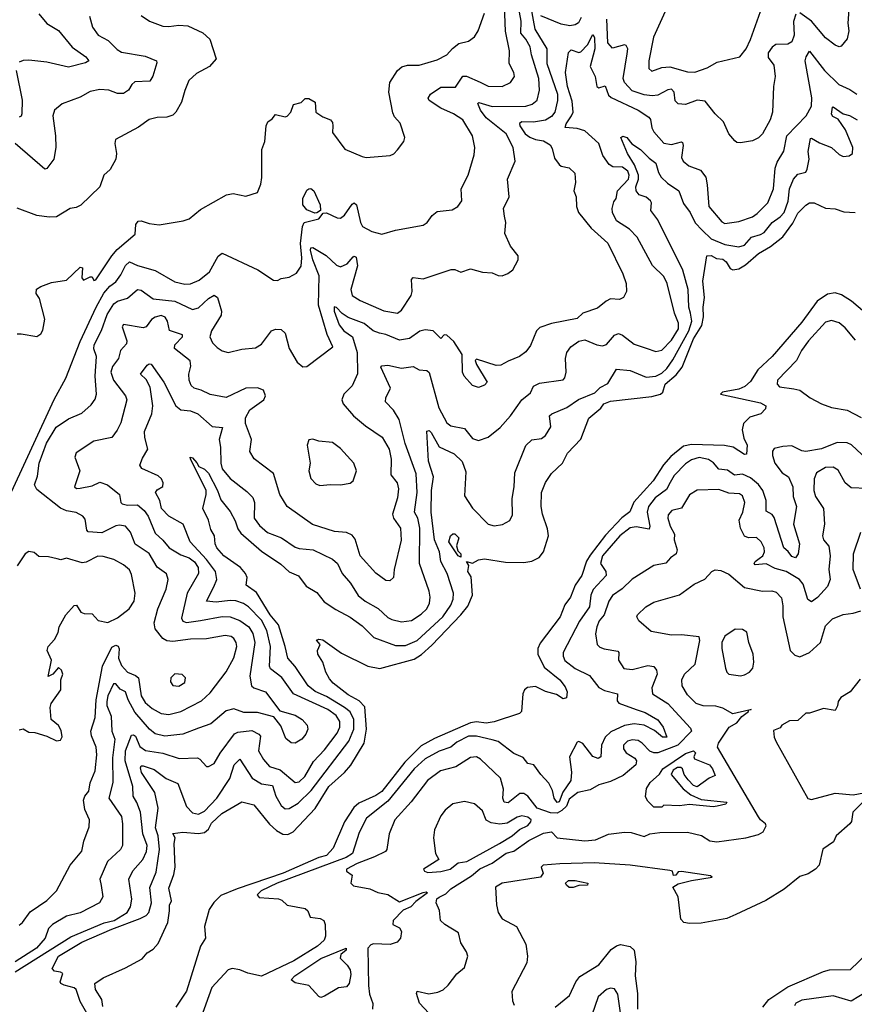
# Model space of a CAD drawing. Extents: x 1552033 to 1694788, y 811965 to 917215.
# Tile 427 of 632: x 1648888 to 1653121, y 858920 to 863913. Entities that reach past the tile are written whole.
import ezdxf

# ---------------------------------------------------------------- set-up
doc = ezdxf.new("R2010")
doc.units = 0

msp = doc.modelspace()

# ---------------------------------------------------------------- linework, layer by layer
at = {"layer": '0CON20XD'}
for points in [[(1648826.1, 861475), (1649062.5, 861987.5), (1649121.8, 862095), (1649195, 862281.1), (1649276.1, 862455), (1649315, 862526.8), (1649345, 862562.2), (1649375, 862583.9), (1649401, 862619), (1649425, 862667.1), (1649445, 862685.4), (1649485, 862666.1), (1649575, 862641.2), (1649675, 862583.2), (1649725, 862572.2), (1649755, 862573.2), (1649798.5, 862591.5), (1649850.3, 862635), (1649895.3, 862714.7), (1649915, 862729.5), (1650096.7, 862645), (1650175, 862593.1), (1650195, 862590.5), (1650215, 862601.1), (1650255, 862608.2), (1650292.4, 862627.6), (1650316.4, 862663.6), (1650319.5, 862705), (1650311.6, 862778.4), (1650322.1, 862865), (1650331.5, 862885), (1650405, 862903.8), (1650427.5, 862932.5), (1650445, 862933.3), (1650497.8, 862907.8), (1650515, 862906.2), (1650535, 862921.1), (1650575, 862977.1), (1650585, 862984.2), (1650596.2, 862973.8), (1650616.2, 862885), (1650626.7, 862865), (1650675, 862838.3), (1650725, 862825.4), (1650795, 862845.5), (1650935, 862870.6), (1650955, 862884.2), (1650979.8, 862920.2), (1651005, 862940), (1651081.3, 862948.7), (1651110.6, 862965), (1651130, 862995), (1651127.1, 863055), (1651163.1, 863125), (1651193, 863227), (1651196.4, 863265), (1651184.5, 863325), (1651135, 863405.5), (1651088.9, 863435), (1651024.3, 863464.3), (1650965, 863502.5), (1650959.6, 863515), (1650971.8, 863535), (1651025, 863570.3), (1651098.5, 863571.5), (1651135, 863627.1), (1651155, 863627.5), (1651224.5, 863595.5), (1651265, 863575.3), (1651335, 863574.6), (1651377.1, 863595), (1651397.5, 863625), (1651394.4, 863645), (1651370.9, 863690.9), (1651373.3, 863755), (1651352.9, 863855), (1651346.5, 863985)], [(1648885, 859321.9), (1648902.9, 859335), (1648941.4, 859388.6), (1649025, 859446.4), (1649075, 859495.6), (1649143.5, 859626.5), (1649202.7, 859697.3), (1649213, 859747), (1649239.7, 859820.3), (1649241.4, 859855), (1649218.4, 859908.4), (1649212.4, 859955), (1649218.9, 859975), (1649238.6, 860001.4), (1649246.2, 860043.8), (1649271.2, 860105), (1649279.2, 860185), (1649275.4, 860224.6), (1649251.5, 860281.5), (1649249.4, 860305), (1649271.1, 860375), (1649276.4, 860465), (1649308.9, 860635), (1649355, 860732.1), (1649375, 860741.8), (1649387, 860737), (1649392.5, 860722.5), (1649389.7, 860675), (1649405, 860637.9), (1649435, 860604.1), (1649475, 860588.1), (1649490.6, 860575), (1649503.5, 860485), (1649525, 860450), (1649559.9, 860419.9), (1649605, 860394.7), (1649645, 860389.3), (1649705, 860405.9), (1649810.7, 860459.3), (1649855, 860499.4), (1649935, 860605.6), (1649975, 860677.1), (1649990, 860735), (1649986.8, 860755), (1649974.4, 860775), (1649960, 860785), (1649930.8, 860790.8), (1649835, 860772.8), (1649755, 860771.9), (1649665, 860760.6), (1649635, 860763.3), (1649614.4, 860775), (1649574.5, 860825), (1649570.4, 860855), (1649588.7, 860925), (1649631.1, 861025), (1649641.8, 861075), (1649633, 861103), (1649586.2, 861136.2), (1649545, 861206), (1649473.7, 861253.7), (1649450.8, 861315), (1649425, 861344.6), (1649395, 861350), (1649375, 861346.2), (1649305, 861310.3), (1649236.2, 861316.2), (1649229.4, 861325), (1649219.6, 861379.6), (1649208, 861395), (1649173.8, 861413.8), (1649125, 861422.5), (1649095, 861436.5), (1648975, 861530), (1648963.7, 861555), (1648978.1, 861598.1), (1648986.9, 861665), (1649024.2, 861765.8), (1649073.1, 861846.9), (1649135, 861888.9), (1649202.7, 861917.3), (1649250.1, 861959.9), (1649270.5, 861989.5), (1649277.3, 862015), (1649271.2, 862105), (1649277.2, 862205), (1649264.1, 862244.1), (1649265.5, 862265), (1649303.1, 862336.9), (1649331.7, 862418.3), (1649365, 862471.5), (1649385, 862485.7), (1649435, 862500.4), (1649485.5, 862544.5), (1649505, 862542.3), (1649565, 862496.9), (1649675, 862485.6), (1649765, 862444.1), (1649795, 862451.6), (1649845, 862498.5), (1649875, 862516.7), (1649891.9, 862505), (1649900.4, 862475), (1649912.5, 862435), (1649909.4, 862415), (1649861.6, 862335), (1649853.2, 862305), (1649865.3, 862275.3), (1649890.2, 862250.2), (1649914.6, 862234.6), (1649945, 862225.5), (1650015, 862243.1), (1650085, 862249.2), (1650115, 862267.5), (1650165, 862335.7), (1650185, 862344.4), (1650215, 862341.9), (1650235, 862324), (1650255.5, 862245), (1650295, 862175.8), (1650325, 862152.9), (1650345, 862154.2), (1650476.7, 862255), (1650447.2, 862317.2), (1650402.9, 862465), (1650407.4, 862615), (1650374.9, 862695), (1650363.3, 862745), (1650365, 862755.6), (1650375, 862757.1), (1650443.2, 862716.8), (1650495, 862667.5), (1650515, 862660.5), (1650549.3, 862675), (1650578.9, 862711.1), (1650585, 862714.4), (1650595, 862708.1), (1650602.2, 862665), (1650567.6, 862545), (1650574.6, 862515), (1650615, 862489.5), (1650735, 862436.8), (1650805, 862425.5), (1650825, 862440.6), (1650874, 862515), (1650879.2, 862535), (1650876, 862595), (1650884.3, 862605.7), (1650935, 862599.5), (1651075.9, 862645.9), (1651095, 862646), (1651125, 862632.5), (1651175, 862650), (1651235, 862633.5), (1651285, 862629.5), (1651315, 862615.7), (1651335, 862614.2), (1651364.2, 862625.8), (1651390, 862645), (1651416.2, 862695), (1651416, 862715), (1651377.1, 862765), (1651349.1, 862829.1), (1651353.2, 862885), (1651347.5, 862917.5), (1651342.7, 862955), (1651371.5, 863015), (1651362.2, 863105), (1651400.6, 863195), (1651391.2, 863265), (1651356, 863335), (1651255, 863415.3), (1651225.8, 863455), (1651212.2, 863487.8), (1651216.7, 863493.3), (1651285, 863473.4), (1651456.2, 863475), (1651488.1, 863485), (1651513.5, 863505), (1651525.3, 863555), (1651521.3, 863615), (1651484.2, 863735), (1651478.1, 863775), (1651456.1, 863815), (1651430, 863845), (1651431, 863905), (1651413.4, 864005)], [(1651481.4, 863975), (1651500.2, 863865), (1651562.1, 863765), (1651561.6, 863691.6), (1651615.5, 863535), (1651616.7, 863503.3), (1651602.2, 863445), (1651585, 863421.4), (1651555, 863403.3), (1651495, 863393.6), (1651435.4, 863394.6), (1651423.2, 863386.8), (1651424.6, 863375.4), (1651452.6, 863335), (1651475, 863316.6), (1651505, 863304.8), (1651545, 863299.5), (1651578.9, 863278.9), (1651589.5, 863259.5), (1651600.9, 863210.9), (1651625, 863178.8), (1651635, 863170.8), (1651675, 863161.4), (1651703.8, 863135), (1651707.1, 863087.1), (1651698.6, 863045), (1651710, 863015), (1651712.7, 862965), (1651722.3, 862935), (1651786.4, 862856.4), (1651870.7, 862780.7), (1651947.5, 862625), (1651964.3, 862575), (1651966.7, 862535), (1651950, 862505), (1651930, 862495), (1651885, 862498.1), (1651862.9, 862485), (1651819.4, 862450.6), (1651745.3, 862424.7), (1651715, 862397.9), (1651585, 862372.2), (1651527.1, 862352.9), (1651510.3, 862335), (1651478.3, 862261.7), (1651455, 862228.9), (1651424, 862205), (1651365, 862182.2), (1651329.2, 862160.8), (1651305, 862159.4), (1651205, 862192), (1651199.2, 862185), (1651204.4, 862165), (1651259.4, 862075), (1651245, 862060.6), (1651215, 862048.6), (1651185, 862057.5), (1651141.9, 862105), (1651134.5, 862125), (1651131.8, 862215), (1651090.6, 862280.6), (1651055, 862312.8), (1651041.2, 862315), (1651025, 862295.8), (1650985, 862334.6), (1650945, 862340.5), (1650917, 862333), (1650865, 862296.6), (1650815, 862287.8), (1650745, 862317.2), (1650713.3, 862323.3), (1650681.8, 862335), (1650635, 862372.2), (1650553.4, 862403.4), (1650523.3, 862423.3), (1650495, 862452.9), (1650483.5, 862456.5), (1650483.7, 862435), (1650508.3, 862365), (1650533, 862335), (1650576.7, 862305), (1650600.3, 862225), (1650602.2, 862117.8), (1650573.8, 862056.2), (1650531.4, 862015), (1650522.9, 861985), (1650529.5, 861965), (1650581.1, 861905), (1650642.8, 861852.8), (1650726, 861796), (1650762.4, 861735), (1650772.1, 861685), (1650771.2, 861605), (1650802.5, 861565), (1650808.8, 861535), (1650805, 861488.8), (1650778.7, 861405), (1650784.6, 861385), (1650820.3, 861335), (1650823.3, 861273.3), (1650788.2, 861125), (1650784, 861085), (1650765, 861068), (1650745, 861069.2), (1650695, 861106.7), (1650614.8, 861194.8), (1650589.2, 861279.2), (1650575, 861300), (1650545, 861312.7), (1650485, 861317.5), (1650373.7, 861353.7), (1650245.3, 861445.3), (1650208.4, 861505), (1650175, 861611.9), (1650076.7, 861686.7), (1650055.8, 861724.2), (1650064.5, 861785), (1650033.8, 861865), (1650034.3, 861895), (1650054.9, 861935.1), (1650126.9, 861985), (1650134.3, 862005), (1650124.2, 862034.2), (1650095, 862045.6), (1650035, 862045.3), (1649935, 861997.5), (1649855, 862012.3), (1649808, 862035), (1649773.9, 862043.9), (1649757.7, 862057.7), (1649746.9, 862085), (1649746.8, 862115), (1649756.7, 862156.7), (1649753.1, 862183.1), (1649673.1, 862245), (1649674.5, 862265), (1649714.3, 862305), (1649714.2, 862315), (1649647.3, 862337.3), (1649638.6, 862385), (1649626.8, 862405), (1649605, 862413.5), (1649575.6, 862405), (1649557.4, 862392.6), (1649529.4, 862355), (1649515, 862350), (1649415, 862367.3), (1649407.5, 862355), (1649431.4, 862285), (1649430.7, 862269.3), (1649398.6, 862235), (1649389.2, 862195), (1649359.7, 862155), (1649350.8, 862125), (1649363.5, 862085), (1649424.5, 862005), (1649430.9, 861985), (1649401.2, 861868.8), (1649382.3, 861832.3), (1649355, 861793.8), (1649265, 861775.9), (1649175, 861717.5), (1649168.5, 861695), (1649193.4, 861625), (1649165.6, 861545), (1649176.3, 861536.3), (1649195, 861536.9), (1649255, 861548.8), (1649295, 861567.5), (1649333.1, 861555), (1649394.4, 861505), (1649401.5, 861465), (1649408.1, 861458.1), (1649435, 861450.6), (1649485, 861452.2), (1649518.8, 861425), (1649539, 861395), (1649575, 861308.9), (1649615, 861274.6), (1649647.1, 861235), (1649705, 861199.5), (1649747.7, 861185), (1649775, 861164.7), (1649793.9, 861135), (1649795.2, 861105), (1649738.4, 861005), (1649708, 860878), (1649715, 860863.8), (1649735, 860856.6), (1649805, 860866)], [(1653094.4, 863965), (1653087.8, 863895), (1653093.6, 863856.4), (1653085, 863816.2), (1653055, 863779.2), (1653045, 863775.7), (1653025, 863783.3), (1652975, 863821.8), (1652905, 863905.4), (1652845, 863947.8)], [(1649241.7, 863931.7), (1649256.7, 863875), (1649285.8, 863835), (1649337.2, 863807.2), (1649382.3, 863762.3), (1649405, 863749.1), (1649525, 863728.5), (1649582, 863705), (1649584.2, 863695), (1649563.9, 863626.1), (1649548.7, 863601.3), (1649472.8, 863597.2), (1649457.1, 863585), (1649440.5, 863555), (1649415, 863538.7), (1649385, 863538.2), (1649340, 863555), (1649295, 863558.7), (1649245, 863548.2), (1649195, 863520.6), (1649102.9, 863487.1), (1649065.4, 863454.6), (1649056.4, 863425), (1649070, 863325), (1649071.1, 863265), (1649062, 863205), (1649025, 863158.6), (1649015, 863154.4), (1648864.4, 863285)], [(1648875, 862320), (1648895, 862319.4), (1648975, 862306.9), (1648995, 862319.4), (1649005, 862338), (1649014.8, 862395), (1648988.6, 862498.6), (1648971.1, 862525), (1648973.8, 862546.2), (1648995, 862560.8), (1649049.6, 862580.4), (1649125, 862592), (1649195, 862657.5), (1649206.7, 862655), (1649203.8, 862603.8), (1649212.5, 862592.5), (1649245, 862610), (1649255, 862610), (1649265, 862590), (1649275, 862593.3), (1649355.4, 862715), (1649382.4, 862747.6), (1649473.3, 862825), (1649478, 862875), (1649488.3, 862891.7), (1649505, 862893.8), (1649545, 862880), (1649595, 862872.9), (1649717.6, 862892.4), (1649747.2, 862902.8), (1649805, 862950.6), (1649936.7, 863025), (1649971.2, 863031.2), (1650035, 863018), (1650095, 863037.5), (1650111.2, 863078.8), (1650117, 863113), (1650115.8, 863255), (1650131.9, 863295), (1650138.8, 863375), (1650147.5, 863395), (1650169.3, 863410.7), (1650185, 863432.5), (1650235, 863420.8), (1650245, 863424.2), (1650264.2, 863445), (1650277.5, 863482.5), (1650315, 863494), (1650335.8, 863514.2), (1650355, 863514.3), (1650386, 863495), (1650390, 863445), (1650425, 863420.6), (1650465, 863405.8), (1650475, 863392.5), (1650475.7, 863375), (1650475, 863341.2), (1650536.8, 863256.8), (1650625, 863219.2), (1650645, 863214), (1650766.4, 863223.6), (1650785, 863232.5), (1650805, 863253.3), (1650836.2, 863295), (1650840.8, 863315), (1650817.9, 863387.9), (1650790, 863420), (1650780.4, 863440.4), (1650761.1, 863545), (1650765.7, 863595), (1650804.2, 863655), (1650826.3, 863673.7), (1650855, 863683.3), (1650915, 863683.1), (1651005, 863708.9), (1651054.3, 863735), (1651082.6, 863767.4), (1651115, 863792.2), (1651165, 863804.2), (1651194.5, 863825.5), (1651212.9, 863857.1), (1651245, 863946.2)], [(1649505, 863934), (1649546.7, 863905), (1649615, 863880), (1649645, 863878.1), (1649695, 863885.7), (1649741.3, 863881.3), (1649817.1, 863847.1), (1649851.9, 863815), (1649885, 863713.8), (1649850.8, 863675), (1649785, 863640), (1649746, 863605), (1649726.4, 863553.6), (1649709.1, 863495), (1649680.9, 863445), (1649665, 863429.1), (1649635, 863418.9), (1649585, 863417.8), (1649545, 863406.9), (1649491.2, 863368.8), (1649374, 863306), (1649370, 863285), (1649379.2, 863235), (1649375.7, 863205), (1649346.6, 863153.4), (1649315, 863124.2), (1649294.4, 863065.6), (1649197.6, 862972.4), (1649175, 862960.8), (1649144.4, 862955.6), (1649075, 862914.2), (1649037.9, 862912.1), (1648975, 862919.4), (1648875, 862957.1)], [(1648985, 863942.2), (1649025, 863893.1), (1649085, 863858.6), (1649153.7, 863773.7), (1649224.2, 863725), (1649238.8, 863705), (1649221.2, 863695), (1649135, 863672.9), (1649025, 863697.7), (1648935, 863707.5), (1648905, 863706.9), (1648885, 863696.9)], [(1651735.4, 863924.6), (1651722.5, 863897.5), (1651705, 863887.1), (1651678.2, 863881.8), (1651635, 863889.7), (1651532.1, 863932.1)], [(1652825, 863940.8), (1652813.3, 863903.3), (1652816.2, 863835), (1652805, 863801.5), (1652785, 863788.8), (1652723.1, 863786.9), (1652705, 863773.3), (1652684.7, 863745), (1652685, 863722), (1652712.6, 863682.6), (1652719.2, 863625), (1652710.8, 863575), (1652705.7, 863445), (1652695.4, 863404.6), (1652655, 863334.4), (1652635, 863313.5), (1652605, 863298.5), (1652545, 863289.2), (1652525, 863290.8), (1652515, 863298), (1652485.8, 863335), (1652458.6, 863395), (1652415, 863435.8), (1652365, 863500.4), (1652325, 863504.6), (1652265, 863483.6), (1652227.2, 863487.2), (1652212.1, 863502.1), (1652208.4, 863545), (1652195, 863560.8), (1652175, 863557.1), (1652125, 863530.7), (1652096.7, 863526.7), (1652055, 863532.3), (1651995, 863551.7), (1651955, 863593.9), (1651948.7, 863615), (1651969.5, 863739.5), (1651972.7, 863765), (1651965, 863781.4), (1651955, 863785.6), (1651895, 863768.1), (1651872.1, 863795), (1651865.8, 863915)], [(1652162.5, 863955), (1652103.6, 863825), (1652078.6, 863705), (1652080, 863665), (1652095, 863652.9), (1652145, 863670.9), (1652185, 863673.9), (1652275, 863648.2), (1652312.6, 863647.4), (1652375, 863668.2), (1652425, 863696.9), (1652540, 863725), (1652572.5, 863765), (1652595, 863812), (1652645.3, 863955)], [(1648865.6, 859085), (1649147.6, 859262.4), (1649316.8, 859333.2), (1649367.2, 859345), (1649433.8, 859385), (1649450.7, 859415), (1649456.6, 859453.4), (1649441.2, 859555), (1649462.8, 859597.2), (1649513.2, 859655), (1649531, 859695), (1649534.8, 859725), (1649512.6, 859785), (1649500.5, 859895), (1649483.1, 859943.1), (1649463.9, 859975), (1649461.6, 860025), (1649423, 860155), (1649424.6, 860205.4), (1649455, 860284.3), (1649465, 860286.4), (1649475, 860280), (1649497.8, 860227.8), (1649526.9, 860206.9), (1649615, 860193.4), (1649697.4, 860167.4), (1649789.4, 860169.4), (1649802.6, 860162.6), (1649835, 860126.7), (1649845, 860126), (1649875, 860140.8), (1649905.7, 860194.3), (1649977.7, 860292.3), (1649995, 860300), (1650065, 860308.3), (1650100.3, 860290.3), (1650109.2, 860279.2), (1650100, 860205), (1650125, 860161.2), (1650155, 860126.2), (1650209.1, 860109.1), (1650285, 860045.6), (1650305, 860047.8), (1650335, 860075.6), (1650377.9, 860152.1), (1650435, 860210.7), (1650497.8, 860295), (1650511.8, 860325), (1650511.1, 860355), (1650493.1, 860385), (1650451.5, 860415), (1650276.2, 860495), (1650218, 860578), (1650160.7, 860620.7), (1650155.8, 860635), (1650159.6, 860735), (1650142.4, 860815), (1650115, 860868.4), (1650049.3, 860935), (1650022.7, 860952.7), (1649985, 860966), (1649955, 860967.9), (1649885, 860958.7), (1649835.8, 860965), (1649873.2, 861036.8), (1649888.8, 861075), (1649880.8, 861115), (1649836.4, 861176.4), (1649752.8, 861265), (1649717.3, 861355), (1649645, 861396.1), (1649608.2, 861435), (1649599.7, 861475), (1649576.9, 861515), (1649585, 861528.8), (1649614.4, 861545.6), (1649615.6, 861565), (1649607.1, 861585), (1649590.5, 861600.5), (1649508.1, 861638.1), (1649498, 861655), (1649510.7, 861689.3), (1649538.1, 861735), (1649523.1, 861795), (1649521.9, 861825), (1649557.8, 861915), (1649563.8, 861955), (1649549.4, 862049.4), (1649528.9, 862088.9), (1649501.2, 862115), (1649535, 862160.6), (1649545, 862168.6), (1649555, 862165.8), (1649619.4, 862075), (1649679.6, 861955), (1649705, 861935.5), (1649755, 861928.9), (1649792.5, 861915), (1649865, 861849.5), (1649917.1, 861845), (1649899.7, 861785), (1649907.4, 861745), (1649908.3, 861665), (1649915.6, 861635.6), (1649955, 861586.1), (1650040.8, 861520.9), (1650071, 861491), (1650079.2, 861465), (1650077.7, 861385), (1650105, 861347.9), (1650145, 861313.1), (1650216.3, 861286.3), (1650285, 861238.9), (1650305, 861231.6), (1650376.2, 861225), (1650475, 861178.2), (1650499.6, 861155), (1650523.6, 861105), (1650565.4, 861055), (1650605, 860993.8), (1650640.5, 860965), (1650707.1, 860927.1), (1650755, 860880.9), (1650775, 860872.1), (1650825, 860860.4), (1650875, 860867.1), (1650925, 860898.5), (1650953.1, 860925), (1650966.8, 860955), (1650969.6, 860985), (1650964.6, 861015), (1650915.3, 861155), (1650917.2, 861335), (1650907.5, 861385), (1650890.8, 861415), (1650903.9, 861515), (1650899.5, 861609.5), (1650843.2, 861763.2), (1650813.1, 861885), (1650783.5, 861933.5), (1650743.5, 861975), (1650744.5, 861995), (1650768.9, 862045), (1650719.3, 862150.7), (1650725, 862158), (1650755, 862161.5), (1650825, 862146.8), (1650883.8, 862153.8), (1650915, 862137.9), (1650952.5, 862135), (1650965, 862123.3), (1651013.5, 861945), (1651055, 861869.5), (1651075, 861852.9), (1651145, 861840.9), (1651185, 861790), (1651215, 861779.4), (1651265, 861795.6), (1651325, 861845.8), (1651377.5, 861905), (1651435, 861985.8), (1651479.3, 862020.7), (1651494, 862055), (1651525, 862069.3), (1651645, 862087.1), (1651653.6, 862096.4), (1651660, 862125), (1651656.2, 862195), (1651662.7, 862225), (1651683.8, 862255), (1651725, 862283.4), (1651755, 862289.7), (1651815, 862264.7), (1651845, 862260), (1651865, 862266.7), (1651905, 862313.5), (1651925, 862321.2), (1651945, 862313.8), (1652005, 862267.2), (1652065, 862247.8), (1652115, 862231.1), (1652145, 862237.2), (1652195, 862287.3), (1652229, 862345), (1652230, 862375), (1652209, 862425), (1652172, 862575), (1652155, 862610.4), (1652097.3, 862667.3), (1652019.8, 862809.8), (1651981.4, 862851.4), (1651915, 862892.7), (1651894.5, 862935), (1651892.9, 862955), (1651901.2, 862988.8), (1651914.3, 863005.7), (1651920, 863045), (1651975.5, 863105), (1651980, 863125), (1651973.5, 863145), (1651945.6, 863165), (1651897.3, 863167.3), (1651878.8, 863178.8), (1651845.3, 863225), (1651826.1, 863285), (1651755, 863349.2), (1651715, 863360.9), (1651655.6, 863365.6), (1651659.1, 863385), (1651686.5, 863425), (1651695.9, 863445), (1651690.4, 863500.4), (1651666.5, 863575), (1651656.9, 863645), (1651672.5, 863747.5), (1651685, 863759.5), (1651725, 863747.1), (1651735, 863749.4), (1651768.3, 863785), (1651795, 863838.8), (1651802.8, 863822.8), (1651805.9, 863765), (1651782, 863675), (1651806.5, 863625), (1651815, 863573.8), (1651825, 863568.2), (1651857.6, 863577.6), (1651875, 863530.6), (1651887.9, 863517.9), (1652024.4, 863454.4), (1652078.4, 863418.4), (1652086.9, 863406.9), (1652093.9, 863365), (1652103.8, 863345), (1652155, 863286.7), (1652195, 863280.6), (1652245, 863294.3), (1652250.6, 863290.6), (1652253.8, 863275), (1652244.4, 863215), (1652253.1, 863195), (1652281.9, 863171.9), (1652340.9, 863150.9), (1652368.6, 863115), (1652374.3, 863075.7), (1652383.8, 862965), (1652448.9, 862888.9), (1652465, 862880.3), (1652535, 862889.4), (1652605, 862914.1), (1652629.3, 862930.7), (1652683.5, 862985), (1652711.8, 863055), (1652720.6, 863159.4), (1652730.2, 863189.8), (1652763.4, 863246.6), (1652779.6, 863325), (1652878, 863425), (1652904.4, 863475), (1652906.4, 863516.4), (1652872.5, 863705), (1652877, 863725), (1652895, 863754.2), (1652970.7, 863655), (1653043.7, 863583.7), (1653099.4, 863559.4), (1653135, 863535.4)], [(1648869.6, 863655), (1648900.9, 863505), (1648898.6, 863435), (1648895, 863423.3), (1648885, 863418)], [(1649786.8, 861666.8), (1649797.3, 861647.3), (1649825, 861634.4), (1649845, 861613.1), (1649891.9, 861525), (1649907.7, 861477.7), (1649955, 861418.9), (1649981.1, 861371.1), (1649995, 861330.7), (1650010.1, 861310.1), (1650115, 861218.1), (1650212, 861152), (1650255, 861112.7), (1650303.1, 861093.1), (1650341.1, 861041.1), (1650395, 861008.5), (1650431.9, 860961.9), (1650491.5, 860921.5), (1650565, 860883.9), (1650625, 860839.2), (1650685, 860781.1), (1650795, 860739.8), (1650845, 860739.4), (1650905, 860765.2), (1651034.6, 860885.4), (1651075.2, 860945), (1651086.2, 860975), (1651088.4, 861005), (1651056.8, 861105), (1651024.3, 861165), (1651018, 861215), (1650991.8, 861275), (1650975.5, 861415), (1650977.7, 861525), (1650986.8, 861595), (1650962.1, 861675), (1650953, 861827), (1650965, 861829.2), (1650975, 861820), (1651015, 861746.4), (1651091.6, 861711.6), (1651132, 861672), (1651150.4, 861620.4), (1651145, 861498.6), (1651185, 861436.4), (1651265, 861354.4), (1651295, 861346.4), (1651336.2, 861353.8), (1651375, 861374.2), (1651388, 861402), (1651385.4, 861485), (1651396.8, 861545), (1651399.6, 861615), (1651455, 861754), (1651485, 861783.1), (1651535, 861790), (1651555.3, 861804.7), (1651581.4, 861848.6), (1651576, 861905), (1651587.3, 861915), (1651662.8, 861947.2), (1651722.7, 861987.3), (1651805, 862020.6), (1651831.8, 862048.2), (1651871.3, 862068.7), (1651915, 862140.6), (1651985, 862134.7), (1652065, 862100.2), (1652115, 862105.7), (1652145, 862121.1), (1652170.7, 862145), (1652201.2, 862188.8), (1652282.6, 862335), (1652297.4, 862385), (1652290.7, 862425), (1652282.9, 862455), (1652279.5, 862545), (1652252.4, 862642.4), (1652125, 862898.2), (1652089.5, 862945), (1652092.7, 862985), (1652088, 862995), (1652065, 863013.2), (1652030.3, 863025), (1652015.8, 863045), (1652013.4, 863065), (1652026.9, 863105), (1652026.1, 863125), (1652006.7, 863176.7), (1651971.1, 863235), (1651937.1, 863315), (1651947.9, 863322.1), (1651967.8, 863315), (1651993.1, 863283.1), (1652036.5, 863255), (1652080.1, 863210.1), (1652115.2, 863185.2), (1652128.8, 863138.8), (1652142.5, 863115), (1652173.6, 863083.6), (1652231.8, 863045), (1652255, 862980.4), (1652288.5, 862935), (1652315, 862882.2), (1652349.7, 862845), (1652395, 862802.2), (1652465, 862773.8), (1652535, 862761.1), (1652565, 862769.2), (1652599.4, 862810.6), (1652645, 862823), (1652665, 862834.7), (1652704.7, 862885), (1652745, 862913), (1652765.1, 862934.9), (1652786.5, 862993.5), (1652792.5, 863055), (1652812.9, 863105), (1652835, 863129.6), (1652875, 863140), (1652882.9, 863155), (1652893.1, 863205), (1652887.7, 863245), (1652899.4, 863310.6), (1652905, 863312.7), (1652945, 863288.8), (1653005, 863265.7), (1653045, 863230), (1653065, 863220), (1653095, 863222.5), (1653112, 863235), (1653114.4, 863265), (1653076.2, 863355), (1653039.5, 863409.5), (1653013, 863423), (1653005, 863434.4), (1653010.8, 863469.2), (1653015, 863471.5), (1653065, 863436.1), (1653096.7, 863426.7), (1653135.6, 863405)], [(1650385, 862932.5), (1650345, 862948.9), (1650323.5, 862975), (1650325, 863006.7), (1650345, 863048.8), (1650355, 863056.2), (1650365, 863056.7), (1650380, 863045), (1650412.9, 862975), (1650414, 862946), (1650395, 862933.8), (1650385, 862932.5)], [(1650654.7, 860634.7), (1650715, 860622.5), (1650889.3, 860670.7), (1650926, 860694), (1650978.3, 860741.7), (1651125.5, 860894.5), (1651161.6, 860938.4), (1651185.3, 860994.7), (1651178.7, 861088.7), (1651161.4, 861115), (1651166.7, 861145), (1651153.9, 861166.1), (1651185, 861157.5), (1651215, 861174.5), (1651245, 861179.1), (1651352.1, 861162.1), (1651445, 861160.9), (1651485, 861166.7), (1651523.8, 861186.2), (1651545.3, 861215), (1651569.5, 861295), (1651565, 861331.2), (1651540, 861405), (1651532.9, 861445), (1651534.1, 861515), (1651555, 861565.7), (1651585, 861611.4), (1651641.1, 861665), (1651667.1, 861715), (1651735, 861785.7), (1651775, 861893.3), (1651835, 861942.9), (1651851.8, 861965), (1651885, 861978.8), (1652095, 862002.5), (1652138, 862015), (1652150, 862025), (1652162.9, 862065), (1652217.9, 862112.1), (1652248.6, 862151.4), (1652305.5, 862295), (1652347.3, 862362.7), (1652356.3, 862406.4), (1652355.2, 862455), (1652362.4, 862505), (1652353.4, 862586.6), (1652373.3, 862715), (1652395, 862718), (1652422.9, 862702.9), (1652455, 862698.7), (1652471.5, 862685), (1652492.2, 862652.2), (1652505.3, 862645.3), (1652535, 862649.7), (1652570.3, 862669.7), (1652635, 862728.3), (1652696.9, 862763.1), (1652758.5, 862811.5), (1652809.3, 862880.7), (1652835, 862932.7), (1652875, 862973.1), (1652895, 862984.3), (1652917.5, 862985), (1652975, 862958), (1653025, 862954), (1653068.7, 862938.7), (1653125, 862935.5)], [(1653175, 862428.2), (1653106.6, 862486.6), (1653057.3, 862517.3), (1653025, 862527.5), (1652985, 862521.6), (1652933.6, 862486.4), (1652855, 862380), (1652704.1, 862205), (1652632.9, 862137.1), (1652595, 862079.2), (1652566.5, 862053.5), (1652535, 862039.3), (1652452.5, 862025), (1652443.3, 862015), (1652645, 861969.5), (1652673.3, 861955), (1652670.7, 861939.3), (1652647.5, 861915), (1652591.9, 861898.1), (1652559.6, 861865), (1652553.3, 861833.3), (1652561.7, 861791.7), (1652577.8, 861755), (1652575, 861710), (1652565, 861708), (1652506.2, 861746.2), (1652463.7, 861753.7), (1652295, 861759.6), (1652255, 861750.4), (1652191.6, 861698.4), (1652153.5, 861656.5), (1652101.1, 861575), (1652003.7, 861466.3), (1651982.3, 861417.7), (1651942.5, 861387.5), (1651860, 861300), (1651781.5, 861198.5), (1651763.2, 861166.8), (1651738.9, 861095), (1651705.6, 861045), (1651681.9, 860985), (1651653.7, 860946.3), (1651630, 860885), (1651528.5, 860751.5), (1651515.8, 860725), (1651515.8, 860695), (1651549.1, 860629.1), (1651627.3, 860565), (1651655, 860530), (1651664.4, 860505), (1651662, 860475), (1651645, 860469.5), (1651610.8, 860490.8), (1651555, 860506.5), (1651505, 860532.3), (1651464, 860526), (1651448.1, 860515), (1651439.5, 860495), (1651433.3, 860405), (1651422.5, 860395), (1651295, 860352.5), (1651255, 860345.9), (1651205, 860352.6), (1651175, 860347.5), (1650991.7, 860268.3), (1650925, 860230.6), (1650841.6, 860148.4), (1650725, 859999.5), (1650695, 859978.5), (1650609.1, 859940.9), (1650582.2, 859917.8), (1650535.2, 859845), (1650477.6, 859712.4), (1650445, 859675.2), (1650405, 859664), (1650225, 859585.4), (1649990.4, 859505), (1649908.7, 859471.3), (1649872.9, 859437.1), (1649849.2, 859400.8), (1649825.6, 859315.6), (1649831.2, 859255), (1649805, 859215.6), (1649735, 858986.9), (1649679.5, 858905)], [(1653127.8, 862287.8), (1653075, 862351.1), (1653045, 862375.5), (1653005, 862387.1), (1652975, 862379.1), (1652889.3, 862285), (1652853.3, 862235), (1652827.7, 862185), (1652732.2, 862085), (1652730.7, 862065), (1652741.9, 862051.9), (1652815, 862042), (1652844.6, 862034.6), (1652897.5, 861995), (1652955.6, 861965), (1653005, 861946.7), (1653085, 861933.6), (1653155.5, 861895.5)], [(1653184.5, 861684.5), (1653107.4, 861757.4), (1653085, 861767.3), (1653035, 861768.6), (1652955, 861737.4), (1652875, 861723.4), (1652855, 861726.2), (1652805, 861751.8), (1652759.1, 861749.1), (1652715, 861739.4), (1652706.7, 861725), (1652706.4, 861703.6), (1652718.5, 861665), (1652755.7, 861615.7), (1652787.1, 861595), (1652809.3, 861545), (1652811.6, 861495), (1652827.6, 861445), (1652813.7, 861355), (1652843.1, 861255), (1652836.7, 861205), (1652822.5, 861185), (1652805, 861190.6), (1652786.8, 861216.8), (1652764.5, 861235), (1652715, 861389.1), (1652705, 861404.6), (1652675, 861421.2), (1652674.3, 861475), (1652657.6, 861525), (1652635, 861556.6), (1652595, 861589.2), (1652555, 861609), (1652513, 861603), (1652478.4, 861628.4), (1652434.5, 861634.5), (1652406.8, 861666.8), (1652382.5, 861682.5), (1652335, 861693), (1652295, 861680.9), (1652265, 861660.5), (1652208.1, 861601.9), (1652187.1, 861567.1), (1652169, 861531), (1652111.1, 861488.9), (1652077, 861445), (1652070.2, 861415), (1652084.8, 861345), (1652080.7, 861329.3), (1652015, 861340.9), (1651985, 861335.8), (1651932.9, 861295), (1651844.8, 861195), (1651833.6, 861155), (1651861.5, 861115), (1651862.5, 861095), (1651796.3, 861023.7), (1651785.6, 860994.4), (1651777.6, 860935), (1651726.8, 860863.2), (1651644.6, 860705), (1651643.9, 860685), (1651653.8, 860663.8), (1651705, 860623.2), (1651777.6, 860587.6), (1651826.3, 860526.3), (1651855, 860511.6), (1651920.9, 860495), (1651918.6, 860458.6), (1651926.9, 860446.9), (1652014.7, 860415.3), (1652060.1, 860400.1), (1652125, 860362.2), (1652151.6, 860325), (1652170, 860275), (1652148, 860275), (1652108, 860308), (1652055, 860335.2), (1652005, 860342.3), (1651955, 860334.5), (1651887.3, 860302.7), (1651857.8, 860275), (1651838.9, 860235), (1651835.5, 860174.5), (1651822.5, 860167.5), (1651795, 860177.7), (1651745, 860242.2), (1651725, 860252.9), (1651715, 860250), (1651676.9, 860175), (1651686.6, 860096.6), (1651683.6, 860055), (1651643.3, 859996.7), (1651625, 859946.7), (1651615, 859943.3), (1651598.3, 859965), (1651590.8, 860005), (1651571.9, 860041.9), (1651531.2, 860085), (1651495.4, 860135.4), (1651465, 860141.4), (1651441.1, 860171.1), (1651395, 860192.9), (1651315, 860252.2), (1651285, 860261.4), (1651205, 860280.7), (1651165, 860279.7), (1651105, 860248.8), (1651075, 860223.9), (1651015, 860203.5), (1650945, 860164.8), (1650889.8, 860115), (1650755, 859951.1), (1650647.1, 859865), (1650609.2, 859790.8), (1650575.9, 859685), (1650543.4, 859665), (1650193.9, 859535), (1650112.9, 859495), (1650092, 859475), (1650102.4, 859462.4), (1650200, 859455), (1650217.9, 859447.9), (1650245, 859422.3), (1650336.7, 859406.7), (1650349.2, 859395), (1650362.3, 859362.3), (1650412, 859355), (1650431.1, 859345), (1650437.3, 859325), (1650439.1, 859265), (1650433.3, 859245), (1650399, 859215), (1650279, 859141), (1650115, 859063.8), (1650045, 859078.8), (1650004.5, 859095.5), (1649965, 859101.9), (1649946.2, 859095), (1649863.3, 859005), (1649807.9, 858855)], [(1650411.1, 861551.1), (1650465, 861556.9), (1650515, 861554.3), (1650565, 861562.5), (1650580, 861575), (1650595.7, 861625), (1650582.5, 861665), (1650515, 861739.4), (1650475, 861768.9), (1650405.7, 861775.7), (1650375, 861786.2), (1650355, 861783.3), (1650346, 861755), (1650361.4, 861665), (1650354.4, 861625), (1650365, 861586.2), (1650389.7, 861559.7), (1650411.1, 861551.1)], [(1649228.6, 858875), (1649195.3, 858935), (1649175.3, 858995.3), (1649163.6, 859003.6), (1649113.3, 859016.7), (1649096.7, 859025), (1649093.8, 859035), (1649106.1, 859076.1), (1649095, 859083.8), (1649065, 859087.5), (1649052.3, 859102.3), (1649085.6, 859165), (1649203.6, 859235), (1649355, 859300.8), (1649500, 859355), (1649529.8, 859370.2), (1649542.9, 859385), (1649556.8, 859435), (1649547.5, 859512.5), (1649580.3, 859589.7), (1649597.7, 859705), (1649591, 859775), (1649576.5, 859815), (1649590.7, 859915), (1649573, 859995), (1649505.8, 860095), (1649501.1, 860118.9), (1649505, 860128.9), (1649515, 860130.3), (1649570.4, 860110.4), (1649631.8, 860065), (1649690.6, 860040.6), (1649733.9, 859923.9), (1649765, 859891.9), (1649795, 859884.8), (1649825, 859900.2), (1649888.3, 859965), (1649953.5, 860065), (1649975.8, 860135), (1650005, 860163.3), (1650066.6, 860066.6), (1650115, 860037.5), (1650170.4, 860030.4), (1650187.2, 859975), (1650215, 859927.8), (1650235, 859912.3), (1650255, 859913.1), (1650300.1, 859939.9), (1650366.9, 860005), (1650558.3, 860255), (1650582.4, 860315), (1650582.6, 860365), (1650565, 860404), (1650536.2, 860425), (1650445, 860480.6), (1650386.5, 860506.5), (1650350.9, 860535), (1650285, 860633.6), (1650247.4, 860675), (1650235.2, 860735), (1650200, 860845), (1650159.3, 860895), (1650088.8, 861008.8), (1650036.4, 861045), (1650042, 861085), (1650034.2, 861105), (1650007.4, 861135), (1649924, 861194), (1649888.5, 861235), (1649880, 861255), (1649876.7, 861295), (1649858, 861328), (1649845.2, 861375.2), (1649817.5, 861435), (1649833.8, 861505), (1649833.2, 861525), (1649753.9, 861686.1), (1649752.5, 861695), (1649765, 861692), (1649786.8, 861666.8)], [(1653185, 861535.4), (1653105, 861540), (1653075.4, 861565.4), (1653038.8, 861628.8), (1653014, 861644), (1652975, 861642.3), (1652930.4, 861615), (1652917.3, 861585), (1652916.1, 861525), (1652924.6, 861494.6), (1652964.4, 861435), (1652970.4, 861355), (1652960.8, 861295), (1652966, 861276), (1652992.6, 861242.6), (1652998.7, 861195), (1652991.8, 861125), (1652999.6, 861075), (1652985, 861038.6), (1652935, 860982.5), (1652905, 860961.2), (1652885, 860973.8), (1652861.2, 861051.2), (1652843.6, 861075), (1652775, 861114.8), (1652720.3, 861130.3), (1652675, 861154.6), (1652618, 861148), (1652613.3, 861155), (1652618, 861165), (1652639.5, 861180.5), (1652657.6, 861195), (1652666.2, 861215), (1652664.3, 861234.3), (1652649.2, 861265), (1652625, 861286.7), (1652585, 861286.5), (1652565, 861293.4), (1652544.7, 861335), (1652537.6, 861375), (1652555.9, 861415), (1652566.6, 861465), (1652555, 861499.4), (1652539.3, 861509.3), (1652485, 861512.8), (1652435, 861530), (1652325, 861527.8), (1652285, 861504.4), (1652245, 861435.7), (1652196, 861424), (1652176.9, 861403.1), (1652175.4, 861385), (1652187.6, 861345), (1652210, 861305), (1652207.3, 861275), (1652223.2, 861225), (1652218.4, 861205), (1652188.9, 861185), (1652165, 861157.5), (1652104.7, 861145.3), (1651995, 861076.6), (1651943.7, 861026.3), (1651895, 860992.5), (1651876.9, 860965), (1651852.5, 860895), (1651826.5, 860865), (1651815.2, 860834.8), (1651808.1, 860798.1), (1651817.5, 860745), (1651831.3, 860731.3), (1651852.6, 860722.6), (1651921.7, 860711.7), (1651926.8, 860705), (1651926.2, 860665), (1651952.8, 860622.8), (1651995, 860618), (1652075, 860638.9), (1652105, 860633.3), (1652118, 860615), (1652121.1, 860595), (1652094.6, 860525), (1652097.8, 860495), (1652175.2, 860445.2), (1652290, 860320), (1652295.3, 860305.3), (1652225.8, 860234.2), (1652125, 860195.9), (1652105.2, 860195.2), (1652084.1, 860204.1), (1652045.3, 860245.3), (1652025, 860257.3), (1651995, 860262.1), (1651970.8, 860255), (1651951.1, 860235), (1651950.5, 860215), (1651965, 860195.6), (1652007.8, 860167.8), (1652016.9, 860155), (1652013.3, 860135), (1651948.7, 860081.3), (1651885, 860050.1), (1651825, 860033.9), (1651781.7, 860008.3), (1651718.9, 859995), (1651675, 859961.1), (1651661.4, 859925), (1651637.6, 859902.4), (1651615, 859889.6), (1651581.2, 859891.2), (1651512.1, 859915), (1651465, 859975.4), (1651445, 859990), (1651425, 859989.6), (1651365, 859942.6), (1651345.9, 859945.9), (1651338.2, 859965), (1651341.9, 860011.9), (1651326.4, 860066.4), (1651225, 860163.6), (1651205, 860174.5), (1651175, 860171.8), (1651100, 860125), (1651023.1, 860105), (1650957.1, 860055), (1650873.6, 859946.4), (1650791.2, 859855), (1650761.5, 859785), (1650751.1, 859705), (1650743.3, 859695), (1650687.4, 859667.4), (1650599.1, 859635), (1650546, 859605), (1650546.2, 859595), (1650573.8, 859575), (1650568, 859535), (1650581.2, 859521.2), (1650663.3, 859505), (1650705, 859487.5), (1650755, 859476.9), (1650815, 859440.3), (1650935, 859487.1), (1650949.8, 859489.8), (1650956.5, 859485), (1650897.8, 859442.2), (1650872.3, 859415), (1650832.9, 859397.1), (1650781.9, 859345), (1650780, 859325), (1650815, 859308), (1650825, 859290), (1650820, 859255), (1650802.5, 859235), (1650767.1, 859222.9), (1650683.4, 859226.6), (1650668.9, 859221.1), (1650654.4, 859205.6), (1650657.1, 859015), (1650662.1, 858972.1), (1650678.8, 858925), (1650677.9, 858895)], [(1653152.4, 861025), (1653115.3, 861125), (1653116.6, 861205), (1653154.6, 861315)], [(1651125, 861188), (1651112.9, 861195), (1651065.5, 861265), (1651073.5, 861296.5), (1651085, 861306.2), (1651095, 861306.7), (1651115.8, 861285.8), (1651103.6, 861245), (1651110.2, 861220.2), (1651125, 861203.8), (1651125, 861188)], [(1649075, 860256.7), (1649095, 860260), (1649103.6, 860276.4), (1649098.8, 860308.8), (1649085, 860333.3), (1649047.5, 860365), (1649042.5, 860425), (1649047.5, 860445), (1649097.5, 860515), (1649097.5, 860565), (1649107.5, 860595), (1649100, 860615), (1649085, 860627.5), (1649056.4, 860593.6), (1649033, 860583), (1649050, 860665), (1649027.5, 860715), (1649033.3, 860735), (1649065, 860770), (1649082.5, 860805), (1649087.5, 860835), (1649122.5, 860895), (1649165, 860943.3), (1649176.7, 860945), (1649198.6, 860908.6), (1649215, 860901.9), (1649255, 860900), (1649286.7, 860866.7), (1649335, 860856.4), (1649385, 860879.3), (1649443.5, 860925), (1649468.5, 860965), (1649474.5, 861005), (1649455, 861100), (1649445, 861122.9), (1649415, 861148.9), (1649365, 861175.6), (1649311.5, 861191.5), (1649285, 861192.7), (1649225, 861162.2), (1649205, 861159.1), (1649125, 861182.5), (1649096.2, 861173.8), (1649078.8, 861178.8), (1649035, 861190), (1648985, 861191.2), (1648960.7, 861210.7), (1648935, 861216.2), (1648915.9, 861204.1), (1648875, 861143.3)], [(1650963.8, 858875), (1650915.8, 858925.8), (1650900, 858975), (1650905, 858987.5), (1650963, 858973), (1651008.9, 858981.1), (1651035.5, 858994.5), (1651061.9, 859018.1), (1651106.2, 859075), (1651143.6, 859106.4), (1651160.9, 859165), (1651155, 859186), (1651125, 859231.2), (1651113.1, 859283.1), (1651044.2, 859325), (1651023.3, 859345), (1651016.8, 859396.8), (1651000.6, 859435), (1651004.7, 859455), (1651015, 859463.8), (1651049.8, 859480.2), (1651075, 859506.4), (1651179, 859571), (1651222.3, 859607.7), (1651285, 859636.3), (1651355, 859685.9), (1651395, 859697.3), (1651469.8, 859750.2), (1651545, 859788.4), (1651585.2, 859795.2), (1651615, 859764.3), (1651755, 859748.9), (1651808.1, 859755), (1651875, 859782.9), (1651955, 859793.5), (1651989.3, 859790.7), (1652055, 859772), (1652085, 859784.2), (1652135, 859791.3), (1652275, 859792.4), (1652346.1, 859776.1), (1652388.7, 859748.7), (1652424.9, 859744.9), (1652571.9, 859765), (1652635, 859780.7), (1652659.2, 859795), (1652674.5, 859825), (1652671.1, 859835), (1652645.4, 859855), (1652635, 859871.5), (1652428.2, 860225), (1652433.3, 860245), (1652487.3, 860325), (1652525, 860347.3), (1652550.7, 860379.3), (1652585.5, 860405), (1652586, 860412.1), (1652586.1, 860413.9), (1652598.8, 860415), (1652586, 860412.1), (1652505, 860394), (1652455, 860422.5), (1652418.7, 860431.3), (1652354, 860434), (1652320, 860445), (1652275, 860489.5), (1652248.4, 860535), (1652246.5, 860565), (1652259.4, 860595), (1652313.4, 860645), (1652338.1, 860765), (1652333.8, 860783.8), (1652245, 860794.6), (1652195, 860792.9), (1652090.7, 860810.7), (1652028.8, 860865), (1652018.8, 860885), (1652021.2, 860895), (1652064, 860935), (1652105, 860960), (1652235, 860997.1), (1652309.8, 861050.2), (1652363.6, 861076.4), (1652398.8, 861115), (1652415.9, 861124.1), (1652445, 861120), (1652485, 861101.9), (1652565, 861033.2), (1652655, 861015.5), (1652703.2, 861016.8), (1652725, 861010.8), (1652751.7, 860981.7), (1652758.5, 860941.5), (1652758.5, 860885), (1652795.4, 860715), (1652820.6, 860690.6), (1652845, 860682.1), (1652893.8, 860705), (1652950.4, 860755), (1652975, 860839.4), (1653011.1, 860875), (1653065, 860897.3), (1653115, 860903.2), (1653154.6, 860915.4)], [(1649805, 860866), (1649915, 860886.8), (1649955, 860885.6), (1650005, 860867.3), (1650050.5, 860835), (1650071.3, 860801.3), (1650081.6, 860755), (1650055.3, 860585), (1650064.5, 860535), (1650076, 860525), (1650134.6, 860504.6), (1650208.3, 860408.3), (1650285, 860386.6), (1650320.5, 860365), (1650345.5, 860335), (1650349.5, 860315), (1650339.3, 860290.7), (1650318.6, 860265), (1650285, 860244.4), (1650265, 860245.6), (1650237.6, 860267.6), (1650212.2, 860332.2), (1650177.4, 860377.4), (1650095, 860399.6), (1650025, 860400.6), (1649975, 860417.8), (1649935, 860408), (1649858.1, 860341.9), (1649795, 860320.7), (1649715, 860290.3), (1649625, 860280.5), (1649575, 860291.2), (1649545.8, 860315.8), (1649472.3, 860402.3), (1649439, 860465), (1649425.4, 860505.4), (1649397.9, 860517.9), (1649375, 860545.5), (1649363.8, 860545), (1649335.7, 860485), (1649329.6, 860455), (1649330.6, 860435), (1649351.7, 860381.7), (1649356, 860305), (1649371.3, 860265), (1649359.5, 860169.5), (1649360, 860045), (1649340.5, 859965), (1649405, 859872), (1649410.3, 859835), (1649408.8, 859725), (1649400, 859705), (1649333.8, 859645), (1649294.6, 859555.4), (1649302.1, 859522.1), (1649309.1, 859465), (1649293.1, 859435), (1649195, 859384.6), (1649125, 859367.1), (1649055, 859325.3), (1649034.7, 859305), (1649016.6, 859255), (1648973.8, 859205), (1648865, 859136)], [(1652545, 860585.6), (1652565, 860591.4), (1652590, 860605), (1652605.9, 860624.1), (1652611.4, 860655), (1652608.1, 860695), (1652586.7, 860755), (1652576.7, 860806.7), (1652555, 860821.4), (1652516.8, 860823.2), (1652465, 860786.5), (1652450, 860755), (1652450, 860725), (1652468.1, 860625), (1652474.3, 860605), (1652485, 860594.4), (1652545, 860585.6)], [(1649310.4, 858909.6), (1649305, 858944), (1649272.3, 858995), (1649268.9, 859025), (1649312, 859055), (1649424.6, 859105.3), (1649508.5, 859151.5), (1649535, 859182), (1649565, 859199.5), (1649591, 859229), (1649638.8, 859335), (1649648.8, 859395), (1649647.3, 859422.7), (1649658, 859445), (1649645, 859510), (1649670.7, 859579.3), (1649677.1, 859615), (1649671.4, 859735), (1649676.2, 859765), (1649665, 859786.2), (1649716.4, 859793.6), (1649795, 859786.1), (1649825, 859791.6), (1649845, 859809.2), (1649861.4, 859838.6), (1649913, 859887), (1650015, 859946.2), (1650075, 859931.2), (1650155, 859833.1), (1650191.1, 859801.1), (1650223.2, 859783.2), (1650247.9, 859782.1), (1650274.7, 859795), (1650386.9, 859913.1), (1650455.7, 860025), (1650535.1, 860094.9), (1650567, 860133), (1650636.2, 860243.8), (1650647.5, 860315), (1650638.1, 860428.1), (1650609.2, 860459.2), (1650555, 860489.5), (1650478.3, 860548.3), (1650460.2, 860570.2), (1650441.5, 860605), (1650425.3, 860655.3), (1650400, 860695), (1650398.1, 860715), (1650412.5, 860745), (1650393, 860767), (1650405, 860772.5), (1650425, 860768.8), (1650520.4, 860700.4), (1650654.7, 860634.7)], [(1649695, 860533.5), (1649725, 860552.5), (1649728.6, 860575), (1649713, 860593), (1649675, 860595.7), (1649655, 860576.2), (1649652.9, 860555), (1649665, 860537.5), (1649695, 860533.5)], [(1653150.9, 860569.1), (1653100, 860505), (1653053.6, 860476.4), (1653040, 860455), (1653037, 860433), (1653025, 860410), (1652965, 860420), (1652895, 860396.7), (1652875, 860396.7), (1652835, 860360), (1652793, 860357), (1652753.9, 860336.1), (1652745, 860322.5), (1652712, 860308), (1652714.5, 860275.5), (1652725, 860250.6), (1652885, 859964.2), (1652905, 859958.4), (1653025, 859990.9), (1653115, 859982), (1653205, 860000)], [(1648885, 860312.5), (1648905, 860317.5), (1648935, 860300.8), (1648965, 860298.6), (1649025, 860280.8), (1649075, 860256.7)], [(1652145, 859920), (1652105, 859920), (1652075, 859950), (1652063, 859973), (1652067.5, 860015), (1652086.7, 860045), (1652133.3, 860086.7), (1652150, 860115), (1652265, 860191.4), (1652306, 860205), (1652315.3, 860195), (1652307.1, 860175), (1652310.4, 860165), (1652386.5, 860135), (1652401.9, 860115), (1652415, 860080), (1652385, 860066.7), (1652325, 860022.5), (1652305, 860030), (1652279.1, 860059.1), (1652259.2, 860085), (1652250.6, 860115), (1652241.7, 860121.7), (1652225, 860121.6), (1652202.3, 860107.7), (1652193.1, 860085), (1652252.7, 860012.7), (1652291.8, 859981.8), (1652345, 859959.2), (1652475, 859945.7), (1652470, 859935), (1652425, 859924.6), (1652405, 859920.9), (1652285, 859933.8), (1652235, 859926.7), (1652155, 859930), (1652145, 859920)], [(1653212.5, 859995), (1653113.8, 859895), (1653106.7, 859846.7), (1653098.8, 859835), (1653030, 859775), (1653016.2, 859745), (1652962.5, 859707.5), (1652943.8, 859625), (1652923.8, 859605), (1652887.6, 859582.4), (1652845, 859569.2), (1652765, 859504), (1652673.4, 859446.6), (1652521.2, 859375), (1652474.3, 859355.7), (1652345, 859331.1), (1652285, 859329.4), (1652257.5, 859335), (1652242.3, 859352.3), (1652228.1, 859465), (1652200.8, 859515), (1652228.8, 859531.2), (1652295, 859548.9), (1652400, 859565), (1652392.5, 859572.5), (1652245, 859593.3), (1652228.3, 859591.7), (1652216.7, 859575), (1652205, 859573.8), (1652200, 859595), (1652185, 859598.8), (1651985, 859625.6), (1651802.6, 859637.4), (1651627.4, 859632.6), (1651542.5, 859625), (1651532.5, 859615), (1651542.5, 859585), (1651530, 859565), (1651335.9, 859534.1), (1651301.2, 859515), (1651307.1, 859425), (1651315.8, 859385), (1651335, 859354), (1651407.5, 859315), (1651455.6, 859225), (1651464.4, 859165), (1651459.8, 859130.2), (1651384.5, 858985.5), (1651387.1, 858937.1), (1651395.6, 858915.6)], [(1650958.3, 859588.3), (1651025, 859593), (1651071, 859605), (1651112.7, 859637.3), (1651155.6, 859644.4), (1651321.2, 859735), (1651386.7, 859775), (1651422.5, 859807.5), (1651465, 859827), (1651481.4, 859845), (1651482.9, 859855), (1651465, 859869.8), (1651435, 859875.7), (1651411, 859869), (1651360.8, 859839.2), (1651323.8, 859833.8), (1651280.2, 859840.2), (1651255, 859853.5), (1651235, 859900.8), (1651195, 859937.1), (1651145, 859948.6), (1651085, 859937.1), (1651045.7, 859905), (1651025, 859876), (1650992.5, 859805), (1650987.5, 859765), (1650998, 859685), (1651013.8, 859655), (1650936, 859605), (1650941.2, 859595), (1650958.3, 859588.3)], [(1651675, 859512.5), (1651661.1, 859525), (1651657.1, 859535), (1651671.8, 859548.2), (1651705, 859548.5), (1651770, 859535), (1651767.5, 859525), (1651725, 859522.7), (1651695, 859512.6), (1651675, 859512.5)], [(1651603.8, 858905), (1651677.1, 858965), (1651709.6, 859035), (1651729.2, 859060.8), (1651825, 859120.8), (1651888.3, 859198.3), (1651915, 859217.5), (1651935, 859223.2), (1651984.2, 859214.2), (1652004.7, 859195), (1652013.7, 859135), (1652010.4, 859065), (1652021.7, 858975), (1652021.1, 858895)], [(1650415, 858955.6), (1650405, 858960), (1650355.5, 859015.5), (1650285, 859029.7), (1650264.6, 859045), (1650283.4, 859065), (1650415, 859152.3), (1650544.2, 859204.2), (1650544.6, 859195), (1650517.8, 859172.2), (1650513.7, 859155), (1650549.2, 859119.2), (1650564, 859095), (1650568, 859072), (1650558.5, 859025), (1650545, 859009.4), (1650505, 859003.6), (1650435, 858961.1), (1650415, 858955.6)], [(1652657.8, 858905), (1652687.9, 858945), (1652785, 859008.7), (1652965, 859086), (1652995, 859095.2), (1653102.7, 859097.3), (1653182.5, 859175)], [(1651937.2, 858865), (1651921.8, 858971.8), (1651905, 858999.2), (1651885, 859002.2), (1651865, 858995.5), (1651821.4, 858958.6), (1651790.6, 858865)], [(1653183.1, 858983.1), (1653105, 858935.4), (1653015, 858963.8), (1652855, 858941.3), (1652824, 858926), (1652817.4, 858912.6)]]:
    msp.add_lwpolyline(points, dxfattribs=at)

doc.saveas('drawing.dxf')
